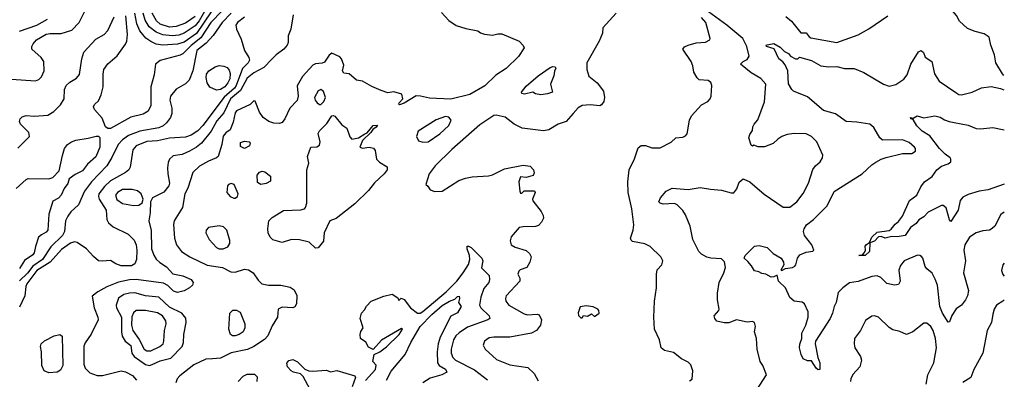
# Model space of a CAD drawing. Extents: x 1173029 to 1307123, y 522559 to 678521.
# Tile 357 of 623: x 1298757 to 1306104, y 542401 to 545086. Entities that reach past the tile are written whole.
import ezdxf

# ---------------------------------------------------------------- set-up
doc = ezdxf.new("R2010")
doc.units = 0

msp = doc.modelspace()

# ---------------------------------------------------------------- linework, layer by layer
at = {"layer": '0CON10XD'}
for points in [[(1306101.8, 544670.5), (1306092, 544682), (1306042.2, 544765), (1306032.1, 544825), (1306003.1, 544895), (1305991.9, 544955), (1305955, 544981.8), (1305887.6, 544997.6), (1305830.8, 545020.8), (1305769.5, 545075), (1305747.4, 545117.4), (1305687.6, 545187.6), (1305654.2, 545275), (1305666.7, 545315), (1305695, 545344), (1305785, 545328), (1305819.2, 545299.2), (1305845, 545286.9), (1305912.7, 545282.7), (1306045, 545304.5), (1306100.8, 545305.5)], [(1298695, 544642.4), (1298875, 544630.4), (1298899.5, 544640.5), (1298919.8, 544660.2), (1298938.9, 544705), (1298936.7, 544775), (1298915.6, 544805), (1298848.1, 544865), (1298848.1, 544885), (1298858.1, 544905), (1298882.9, 544935), (1298955, 544978), (1298985, 544983.9), (1299065, 544982.1), (1299145, 545008.5), (1299200.5, 545065), (1299250.8, 545165)], [(1300335, 545133.8), (1300268.3, 545065), (1300201, 544969), (1300149.3, 544910.7), (1300079.1, 544855), (1300049.6, 544705), (1300022, 544635), (1299995, 544606.1), (1299923.2, 544566.8), (1299882.8, 544515), (1299877.6, 544485), (1299892.5, 544425), (1299890.9, 544385), (1299881.2, 544355), (1299851.5, 544315), (1299826.9, 544293.1), (1299795, 544277.6), (1299654.1, 544254.1), (1299569.4, 544220.6), (1299525, 544190), (1299492.2, 544155), (1299445, 544056.9), (1299405.9, 543994.1), (1299292.9, 543875), (1299240, 543805), (1299196.1, 543703.9), (1299139.2, 543650.8), (1299115, 543618.8), (1299097.5, 543585), (1299091.1, 543505), (1299075.3, 543475), (1298989.2, 543390.8), (1298927.7, 543295), (1298854.1, 543245.9), (1298815, 543194.2), (1298754.5, 543135.5)], [(1300267.6, 545152.4), (1300182.6, 545065), (1300108, 544952), (1300035.6, 544894.4), (1299975, 544832.2), (1299955, 544821.2), (1299805, 544781.1), (1299771.2, 544755), (1299760, 544675), (1299734.3, 544585.7), (1299734.5, 544445), (1299715, 544404.3), (1299679.1, 544380.9), (1299585, 544358.6), (1299435, 544273.5)], [(1299825.2, 544895.2), (1299775, 544903.8), (1299735, 544922.4), (1299698.6, 544948.6), (1299654, 545004), (1299630.7, 545055), (1299614.8, 545134.8)], [(1299895, 544964.8), (1299825, 544972.6), (1299775, 544992.7), (1299723.9, 545033.9), (1299693.6, 545083.6), (1299678.6, 545135)], [(1299875, 545029.8), (1299805, 545053.2), (1299778.2, 545078.2), (1299745.9, 545135)], [(1300184.6, 545145.4), (1300075, 544982.6), (1299985, 544919.4), (1299935, 544903.8), (1299825.2, 544895.2)], [(1300145, 545164.2), (1300095, 545077.9), (1300065, 545041.4), (1299985, 544984.5), (1299945, 544971.2), (1299895, 544964.8)], [(1301905, 545141.1), (1301959.8, 545079.8), (1302013.7, 545043.7), (1302085, 545020), (1302175, 545002), (1302195, 544987.5), (1302225, 544979.2), (1302285, 544970.8), (1302325, 544980.6), (1302355, 544980), (1302485, 544926.4), (1302515, 544894.2), (1302521.8, 544875), (1302479.4, 544810.6), (1302388.1, 544721.9), (1302308.9, 544671.1), (1302227.1, 544592.9), (1302115, 544526.7), (1301975, 544493.8), (1301815, 544499.3), (1301748.6, 544515)], [(1303208.8, 545135), (1303107.3, 545025), (1303106.5, 544985), (1303081.8, 544925), (1302989.2, 544765), (1302988.7, 544715), (1303003.5, 544665), (1303066.2, 544615), (1303113.6, 544553.6), (1303121.1, 544505), (1303115.4, 544474.6), (1303099.5, 544450.5), (1303085, 544441.9), (1303015, 544449.6), (1302955, 544444.6), (1302925, 544428.8), (1302887.9, 544385), (1302835.8, 544325), (1302774.7, 544305.3), (1302705, 544263.3), (1302665, 544255.6), (1302505.6, 544275.6), (1302446.7, 544305), (1302378.7, 544358.7), (1302312.9, 544372.9), (1302295, 544370.5), (1302189.6, 544300.4), (1301982.6, 544117.4), (1301857.6, 543995), (1301812.7, 543935), (1301786.7, 543855), (1301802.9, 543842.9), (1301818.8, 543815), (1301855.7, 543804.3), (1301910, 543805), (1302034.4, 543885.6), (1302082.3, 543902.3), (1302132.7, 543912.7), (1302255, 543919.2), (1302285, 543928), (1302375, 543972.5), (1302515, 543998.8), (1302565, 543992), (1302591.2, 543965), (1302596.7, 543943.3), (1302588.3, 543921.7), (1302535, 543907.5), (1302495, 543912.5), (1302482.2, 543875), (1302489.2, 543805), (1302495, 543791.2), (1302505, 543790), (1302520.7, 543809.3), (1302598.3, 543808.3), (1302602.5, 543795), (1302584.3, 543745.7), (1302585, 543732.5), (1302647.1, 543655), (1302663.1, 543625), (1302664.4, 543605), (1302651.4, 543575), (1302629.4, 543550.6), (1302605, 543541.9), (1302515, 543540.6), (1302485, 543534.2), (1302424.4, 543465), (1302415.7, 543435), (1302423.8, 543405), (1302455, 543387.5), (1302535, 543363.1), (1302561.4, 543341.4), (1302572.5, 543315), (1302564, 543276), (1302540, 543235), (1302492.3, 543217.7), (1302482.2, 543207.8), (1302473.1, 543185), (1302488.5, 543155), (1302488.9, 543135), (1302388, 543025), (1302380.8, 543005), (1302384.3, 542985), (1302406.2, 542955), (1302520.5, 542890.5), (1302545, 542883.6), (1302617.1, 542887.1), (1302632.3, 542882.3), (1302651.4, 542845), (1302644.4, 542805), (1302614.1, 542765.9), (1302575, 542744.6), (1302415, 542716.2), (1302295, 542716.4), (1302259.7, 542710.3), (1302226, 542685), (1302216, 542655), (1302230, 542625), (1302315, 542550), (1302415, 542509.4), (1302549.3, 542489.3), (1302596.5, 542445), (1302625, 542388.8)], [(1304229.7, 542280.3), (1304328.8, 542435), (1304303.3, 542505), (1304282, 542535), (1304260, 542625), (1304254.2, 542705), (1304240, 542755), (1304246.7, 542795), (1304240, 542825), (1304225, 542833.3), (1304185, 542828.8), (1304105, 542844.4), (1304047.8, 542822.2), (1304015, 542821.5), (1303960, 542835), (1303943.8, 542855), (1303940, 542875), (1303973.8, 542915), (1303976, 542925), (1303963.1, 542995), (1303963.1, 543045), (1303976.8, 543123.2), (1304011.1, 543195), (1304023.1, 543235), (1304017.4, 543277.4), (1303995, 543300), (1303915, 543305.4), (1303885, 543313.8), (1303845, 543334.6), (1303825.3, 543355), (1303780.8, 543445), (1303760, 543545), (1303725, 543628.8), (1303705, 543662), (1303663.8, 543705), (1303644.3, 543714.3), (1303557.9, 543707.9), (1303536.7, 543715), (1303526.4, 543726.4), (1303538, 543755), (1303580.8, 543805), (1303625, 543829.4), (1303745, 543817.1), (1303835, 543834.4), (1303911.4, 543821.4), (1303995, 543814), (1304065, 543793.8), (1304085, 543793.3), (1304107.7, 543822.3), (1304126, 543874), (1304155, 543897.5), (1304205, 543876.7), (1304313.2, 543783.2), (1304455, 543686), (1304505, 543686), (1304555, 543725.8), (1304602.4, 543787.6), (1304643.3, 543865), (1304675, 543966.7), (1304695, 543993.8), (1304730, 544025), (1304748.8, 544055), (1304751.2, 544075), (1304704.1, 544174.1), (1304665, 544213.8), (1304625, 544233.8), (1304535, 544236.2), (1304485, 544228.8), (1304445, 544214), (1304414, 544195), (1304378.3, 544161.7), (1304315, 544135.8), (1304266.7, 544136.7), (1304235, 544150), (1304225, 544142.5), (1304215, 544150), (1304197.5, 544205), (1304205, 544230), (1304225, 544260), (1304227.5, 544285), (1304237.5, 544305), (1304265, 544337.5), (1304315, 544472.5), (1304324, 544605), (1304287.9, 544647.9), (1304215, 544689.2), (1304136.2, 544755), (1304155, 544774.2), (1304185, 544787.8), (1304200, 544815), (1304182.2, 544885), (1304153.7, 544945), (1304034.8, 545045), (1303898.1, 545145)], [(1298743, 544127), (1298829.5, 544215), (1298824.4, 544245), (1298763.3, 544305), (1298755.6, 544325), (1298760, 544345), (1298775, 544360.6), (1298805, 544370), (1298866.2, 544366.2), (1298966.2, 544373.8), (1299010.2, 544399.8), (1299060.7, 544449.3), (1299087.3, 544495), (1299091.6, 544565), (1299102.7, 544595), (1299130.3, 544619.7), (1299181.5, 544648.5), (1299202.8, 544677.2), (1299221, 544795), (1299235.3, 544844.7), (1299325, 544940), (1299386.7, 544975), (1299413.8, 545005), (1299462.3, 545107.7)], [(1300435, 545105.9), (1300380.8, 545065), (1300370.8, 545045), (1300374.5, 545015), (1300410.4, 544940.4), (1300433.9, 544855), (1300466.9, 544805), (1300471.8, 544785), (1300460.4, 544765), (1300418.2, 544721.8), (1300373, 544595), (1300358.4, 544575), (1300282, 544508), (1300123.1, 544295), (1300085, 544256.4), (1300035.2, 544224.8), (1299995, 544209.1), (1299915, 544204.7), (1299875, 544202.8), (1299785, 544182.6), (1299705, 544176.1), (1299625.2, 544144.8), (1299600.8, 544115), (1299580.5, 543985), (1299570.6, 543965), (1299547.1, 543945), (1299435, 543883.5), (1299389.1, 543840.9), (1299347.2, 543785), (1299344.1, 543765), (1299349.7, 543745), (1299402.2, 543665), (1299408, 543595), (1299419.5, 543569.5), (1299455, 543540.3), (1299565.7, 543485), (1299610.9, 543440.9), (1299625.3, 543405), (1299631.6, 543365), (1299629.2, 543295), (1299616.2, 543263.8), (1299592.1, 543247.9), (1299515, 543248.1), (1299475, 543263.1), (1299435, 543288.6), (1299375, 543282.2), (1299345, 543285.6), (1299307.9, 543317.9), (1299254.8, 543374.8), (1299185, 543421.3), (1299165, 543428.2), (1299135, 543417.6), (1299069.2, 543370.8), (1298983.5, 543276.5), (1298885, 543214.4), (1298810, 543115), (1298802, 543095), (1298795.8, 543025), (1298755, 542939.6)], [(1298755, 545000), (1298885, 545045.2), (1298965, 545090.5)], [(1300797.7, 545122.3), (1300778.8, 545015), (1300760, 544965), (1300760, 544915), (1300753.6, 544896.4), (1300726.7, 544865), (1300670, 544825), (1300640, 544795), (1300579.7, 544730.3), (1300505, 544688.6), (1300455, 544650.7), (1300403.6, 544556.4), (1300330.8, 544495), (1300279.5, 544390.5), (1300228.2, 544331.8), (1300184.8, 544255), (1300112.2, 544165), (1300075, 544134.7), (1300024.8, 544105.2), (1299969.5, 544080.5), (1299900.9, 544069.1), (1299875, 544045.7), (1299865, 544020), (1299860.8, 543979.2), (1299861.7, 543935), (1299873.7, 543865), (1299869.2, 543845), (1299831.3, 543798.7), (1299747.5, 543755), (1299732, 543725), (1299731.4, 543645), (1299720, 543585), (1299738.4, 543511.6), (1299739.7, 543375), (1299756.9, 543326.9), (1299775, 543296.9), (1299802, 543272), (1299851.5, 543241.5), (1299899.1, 543189.1), (1299975, 543174.6), (1300036.9, 543145), (1300050.6, 543125), (1300046.7, 543105), (1300025, 543083.6), (1299985, 543060.9), (1299935, 543048.1), (1299905, 543058.6), (1299862.5, 543102.5), (1299829.2, 543119.2), (1299625, 543145.2), (1299576.8, 543143.2), (1299494, 543126), (1299407.3, 543092.7), (1299340.6, 543055), (1299297.9, 543022.1), (1299311.3, 542935), (1299340, 542865), (1299341.9, 542845), (1299291.2, 542738.8), (1299245, 542674.2), (1299235, 542647.5), (1299236.2, 542515), (1299245, 542484.3), (1299280.1, 542450.1), (1299335, 542428.3), (1299375, 542429.2), (1299515, 542463.3), (1299547.3, 542457.3), (1299599.1, 542429.1), (1299628.5, 542395)], [(1299435, 544273.5), (1299414.3, 544274.3), (1299396.9, 544286.9), (1299371.2, 544351.2), (1299314, 544415), (1299306.2, 544435), (1299315, 544453.3), (1299345, 544480), (1299365.4, 544524.6), (1299378.9, 544585), (1299379.7, 544680.3), (1299385.7, 544715), (1299414.6, 544755.4), (1299485, 544815.7), (1299547.3, 544902.7), (1299557.1, 544925), (1299560.3, 544975), (1299549.1, 545115)], [(1300065, 545109.7), (1299995, 545059.5), (1299925, 545034.2), (1299875, 545029.8)], [(1303755, 542390), (1303775, 542402.5), (1303778.8, 542465), (1303765, 542510), (1303745, 542530), (1303695, 542554.2), (1303635, 542600), (1303567.5, 542615), (1303544, 542635), (1303530.8, 542695), (1303494.3, 542774.3), (1303489.2, 542865), (1303493.1, 542985), (1303510, 543085), (1303508, 543185), (1303515, 543217.5), (1303548.8, 543255), (1303555.6, 543285.6), (1303540, 543315), (1303461.7, 543391.7), (1303422.7, 543412.7), (1303330.5, 543430.5), (1303318.8, 543438.8), (1303314, 543455), (1303334.2, 543515), (1303340.6, 543555), (1303324.7, 543675), (1303297.1, 543795), (1303293.8, 543875), (1303305.6, 543965), (1303345, 544046.7), (1303371.1, 544128.9), (1303395, 544147.1), (1303425.7, 544145.7), (1303475, 544130), (1303535, 544128.8), (1303618.3, 544171.7), (1303652.5, 544205), (1303705, 544208), (1303725, 544218), (1303738.6, 544235), (1303755.7, 544335), (1303771.1, 544368.9), (1303845, 544451.2), (1303892.5, 544475), (1303910, 544495), (1303918, 544515), (1303921.2, 544595), (1303915, 544616.7), (1303895, 544631.2), (1303828.3, 544638.3), (1303812.5, 544652.5), (1303788.6, 544695), (1303781.2, 544741.2), (1303768, 544775), (1303704.2, 544865), (1303716.6, 544883.4), (1303744.6, 544895.4), (1303805, 544913.3), (1303875, 544918.8), (1303907.5, 544935), (1303910, 544945), (1303876.5, 545065), (1303845, 545102.2)], [(1304475, 545110.9), (1304515.2, 545075.2), (1304585, 544988.2), (1304625, 544987.3), (1304647.7, 544957.7), (1304660.5, 544950.5), (1304855, 544915.7), (1305015, 544973.4), (1305093.1, 545016.9), (1305235, 545114.7)], [(1306103.4, 543649), (1306078.3, 543631.7), (1306034.4, 543545.6), (1306015, 543526), (1305995, 543514), (1305945, 543510.6), (1305894.5, 543495.5), (1305845, 543462.5), (1305808.9, 543405), (1305801.2, 543365), (1305813.8, 543285), (1305800.5, 543195), (1305837.1, 543065), (1305830, 543025), (1305814.5, 542995.5), (1305785.7, 542954.3), (1305745, 542926.7), (1305711.7, 542878.3), (1305695, 542831.2), (1305685, 542828), (1305642.7, 542895), (1305622.3, 542945), (1305604.6, 543104.6), (1305588.5, 543148.5), (1305565, 543193.8), (1305525.6, 543225.6), (1305513.1, 543243.1), (1305495.8, 543305), (1305487.3, 543317.3), (1305475, 543326.2), (1305457.1, 543327.1), (1305356.2, 543285), (1305329.1, 543250.9), (1305317.1, 543215), (1305326.8, 543133.2), (1305315, 543110), (1305285, 543104.2), (1305227, 543117), (1305182, 543162), (1305154.4, 543174.4), (1305115, 543168.2), (1305015, 543131.8), (1304949.8, 543120.2), (1304899.5, 543085), (1304865, 543050), (1304849.3, 542975), (1304835.3, 542944.7), (1304823.2, 542895), (1304805.2, 542854.8), (1304695, 542686.7), (1304693.9, 542665), (1304711.8, 542565), (1304727.5, 542525), (1304728.1, 542475), (1304715, 542471.4), (1304699.4, 542485), (1304665, 542538), (1304635, 542540), (1304604.2, 542555), (1304588.8, 542585), (1304575.3, 542635), (1304577.7, 542662.3), (1304592.5, 542705), (1304592.9, 542745), (1304624.1, 542805), (1304641.8, 542865), (1304640, 542905), (1304614.1, 542964.1), (1304595, 542976), (1304536.7, 542985), (1304505, 543012.9), (1304471.9, 543085), (1304419.6, 543135), (1304409.7, 543179.7), (1304385, 543167.2), (1304365, 543164.8), (1304325.2, 543185.2), (1304295, 543190), (1304273.4, 543203.4), (1304240.6, 543210.6), (1304218.5, 543248.5), (1304189.5, 543279.5), (1304163.3, 543305), (1304170, 543325), (1304240, 543395), (1304275, 543400), (1304335.2, 543385.2), (1304380.2, 543340.2), (1304438.3, 543305), (1304456.5, 543276.5), (1304458.8, 543255), (1304437.5, 543215), (1304445, 543213.1), (1304472.4, 543227.6), (1304523.8, 543235), (1304540, 543245), (1304549.2, 543255), (1304560.8, 543305), (1304579.7, 543330.3), (1304625, 543349.2), (1304675, 543357.5), (1304682.5, 543365), (1304668, 543405), (1304612.3, 543475), (1304606.9, 543505), (1304610.4, 543525), (1304629.4, 543555), (1304680, 543595), (1304782.8, 543697.2), (1304835, 543804), (1305044.5, 543935.5), (1305115, 544002), (1305145, 544022.5), (1305185, 544045.6), (1305221.9, 544058.1), (1305345, 544087.8), (1305413.2, 544086.8), (1305441.2, 544105), (1305442, 544125), (1305434, 544135), (1305395, 544168.9), (1305345, 544188.2), (1305195.8, 544185.8), (1305176.2, 544205), (1305131.1, 544281.1), (1305100, 544305), (1305005, 544321.8), (1304925, 544325.6), (1304845, 544384.5), (1304755, 544409.2), (1304635, 544510.8), (1304532.1, 544552.1), (1304518, 544565), (1304495, 544607.5), (1304488.2, 544705), (1304468.6, 544748.6), (1304451.6, 544771.6), (1304422.9, 544795), (1304387.7, 544867.7), (1304330, 544885), (1304327.8, 544895), (1304335, 544899.1), (1304385, 544907.8), (1304432, 544882), (1304465, 544847.8), (1304493.8, 544833.8), (1304510, 544815), (1304545, 544794.6), (1304562.5, 544795), (1304575, 544806.7), (1304665, 544781.4), (1304735, 544740.8), (1304795, 544734), (1304855, 544737.5), (1304912.5, 544722.5), (1304985, 544721.8), (1305055, 544691.9), (1305202, 544605), (1305245, 544590), (1305295, 544601.4), (1305355, 544642.5), (1305378.9, 544675), (1305405.7, 544755), (1305465, 544846.7), (1305485, 544856.7), (1305500.7, 544840.7), (1305515, 544807.5), (1305562.5, 544775), (1305582.3, 544682.3), (1305618.3, 544628.3), (1305742, 544542), (1305765, 544528.6), (1305785, 544525.8), (1305865, 544545.6), (1305935, 544577.5), (1306007.5, 544587.5), (1306075, 544572.5), (1306102, 544561.5)], [(1301748.6, 544515), (1301715, 544517.6), (1301625, 544462.8), (1301591.1, 544451.1), (1301585.8, 544455), (1301588.9, 544465), (1301615.7, 544494.3), (1301609.5, 544529.5), (1301547.9, 544547.9), (1301505, 544541.1), (1301455, 544557.8), (1301385, 544587.8), (1301315, 544627.5), (1301270, 544635), (1301215, 544681.9), (1301175, 544686.8), (1301164.4, 544705), (1301176.3, 544746.3), (1301158.2, 544795), (1301145, 544809.4), (1301085, 544835.2), (1301065, 544821.3), (1301030.9, 544769.1), (1301015, 544760.4), (1300964.6, 544755.4), (1300945, 544746.9), (1300867.2, 544662.8), (1300828, 544592), (1300833.7, 544515), (1300826.2, 544483.8), (1300773.1, 544425), (1300735, 544346.9), (1300715, 544319.2), (1300695, 544312), (1300654.2, 544314.2), (1300615, 544326.2), (1300573.3, 544355), (1300546.2, 544395), (1300515, 544477.5), (1300505, 544480), (1300476.1, 544453.9), (1300375, 544406), (1300365, 544390), (1300349.7, 544320.3), (1300326.1, 544263.9), (1300295, 544241.2), (1300275, 544216.7), (1300266, 544155), (1300236.7, 544065), (1300225.7, 544054.3), (1300165, 544030), (1300098.3, 543991.7), (1300048.2, 543945), (1300011.1, 543828.9), (1299989.1, 543785), (1299971.2, 543685), (1299910, 543585), (1299903.9, 543556.1), (1299912.9, 543455), (1299926.4, 543405), (1299965, 543356.5), (1300025.3, 543315.3), (1300155, 543252.7), (1300271.2, 543235), (1300332.4, 543202.4), (1300365, 543201.3), (1300435, 543222.8), (1300465, 543217.3), (1300497.8, 543195), (1300535, 543141.4), (1300564, 543115), (1300612.7, 543102.7), (1300705, 543102.9), (1300775, 543090), (1300805, 543068), (1300824.1, 543025.9), (1300821.2, 542965), (1300809.1, 542940.9), (1300795, 542934.3), (1300715, 542940), (1300686.7, 542925), (1300681.2, 542865), (1300640.2, 542799.8), (1300607.3, 542725), (1300582.4, 542697.6), (1300505, 542645.6), (1300456.8, 542623.2), (1300335, 542599.2), (1300255, 542558), (1300195, 542553.3), (1300145, 542550.4), (1300055, 542508.1), (1299952.2, 542427.8), (1299932.5, 542405), (1299921.4, 542375)], [(1300225, 544560.5), (1300175, 544583.5), (1300155.5, 544615), (1300147.8, 544655), (1300150.3, 544679.7), (1300168.6, 544705), (1300215, 544733.9), (1300245, 544743.3), (1300279.9, 544739.9), (1300305, 544728.2), (1300319.9, 544709.9), (1300327.1, 544685), (1300323.6, 544645), (1300311.1, 544615), (1300286.9, 544585), (1300255, 544564.8), (1300225, 544560.5)], [(1302645, 544526.2), (1302605, 544532.5), (1302585, 544545.7), (1302525, 544531.3), (1302504.7, 544534.7), (1302500.7, 544545), (1302535, 544590.4), (1302625, 544666), (1302715, 544729.2), (1302735, 544736.9), (1302752.5, 544735), (1302758, 544725), (1302748.1, 544701.9), (1302743.8, 544666.2), (1302718.8, 544605), (1302732.5, 544545), (1302695, 544533.5), (1302645, 544526.2)], [(1300995, 544453.3), (1301005, 544453.5), (1301027.2, 544475), (1301038.6, 544505), (1301025, 544550), (1301005, 544565.7), (1300985, 544554.3), (1300955.6, 544505), (1300961.1, 544485), (1300975.9, 544465.9), (1300995, 544453.3)], [(1300965, 543379.2), (1300915.6, 543425.6), (1300845, 543441.2), (1300785, 543444.6), (1300715, 543422.9), (1300645, 543442.2), (1300625, 543462.9), (1300611.8, 543495), (1300608.8, 543525), (1300616.7, 543583.3), (1300641.1, 543608.9), (1300725, 543662), (1300855, 543666.2), (1300882.5, 543675), (1300890, 543685), (1300898.8, 543715), (1300898.8, 543965), (1300913.3, 544015), (1300903.3, 544065), (1300930, 544135), (1300973, 544137), (1300995, 544150), (1301000, 544175), (1300984.1, 544235.9), (1300994.2, 544255.8), (1301048.7, 544311.3), (1301085, 544367.5), (1301095, 544370.5), (1301107.5, 544365), (1301160.3, 544300.3), (1301198, 544275), (1301221.4, 544211.4), (1301235, 544194.4), (1301285.9, 544204.1), (1301332.3, 544235), (1301349.7, 544240.3), (1301395, 544297), (1301427.4, 544297.4), (1301417.2, 544282.8), (1301393, 544267), (1301378.1, 544245), (1301315.7, 544184.3), (1301295.6, 544135), (1301315, 544126.6), (1301364.5, 544134.5), (1301396.8, 544126.8), (1301408.3, 544108.3), (1301420, 544045), (1301442.4, 544022.4), (1301497.7, 543987.7), (1301499.2, 543965), (1301475.6, 543934.4), (1301405, 543868.7), (1301358.7, 543811.3), (1301257.8, 543712.2), (1301117.2, 543602.8), (1301071.9, 543585), (1301030, 543495), (1301025, 543433.3), (1300985, 543382.9), (1300965, 543379.2)], [(1301765, 544171.2), (1301805, 544173.8), (1301892.5, 544235), (1301958.6, 544295), (1301976.7, 544335), (1301958.8, 544358.8), (1301935, 544362.9), (1301865, 544339.1), (1301730, 544255), (1301718, 544215), (1301732.3, 544182.3), (1301765, 544171.2)], [(1306103.1, 543858.1), (1305983.3, 543815), (1305915.7, 543805.7), (1305835, 543780.5), (1305795, 543760.9), (1305775, 543736), (1305760.7, 543665), (1305705, 543580), (1305695, 543592.5), (1305670.7, 543680.7), (1305647.7, 543697.7), (1305635, 543698.8), (1305535, 543650), (1305505, 543613.3), (1305467.3, 543592.7), (1305445.6, 543565), (1305405.4, 543534.6), (1305365, 543473.8), (1305304.1, 543464.1), (1305265, 543467.5), (1305215, 543454.6), (1305185, 543466.1), (1305165, 543464.4), (1305135, 543433.6), (1305100.5, 543419.5), (1305097.8, 543355), (1305065, 543326.5), (1305020, 543325), (1305045, 543331.2), (1305061.4, 543348.6), (1305069.7, 543365), (1305065.8, 543395), (1305075, 543408.8), (1305098.3, 543421.7), (1305115, 543462.5), (1305155, 543500), (1305245, 543512.4), (1305258.9, 543521.1), (1305290.3, 543559.7), (1305315, 543579.1), (1305345, 543619.5), (1305396, 543735), (1305452.5, 543775), (1305481.5, 543838.5), (1305508.8, 543875), (1305566, 543915), (1305601.2, 543965), (1305635, 543992), (1305685, 544010), (1305706.2, 544025), (1305706.1, 544043.9), (1305699.2, 544055), (1305662.2, 544082.2), (1305620.3, 544125), (1305547.9, 544217.9), (1305492.2, 544255), (1305452.8, 544292.8), (1305425, 544340), (1305406.7, 544345), (1305404.4, 544355.6), (1305425, 544350), (1305455, 544368.8), (1305505, 544354), (1305585, 544367.5), (1305625, 544358), (1305657.3, 544337.3), (1305692.5, 544325), (1305730.8, 544319.2), (1305835, 544298.6), (1305895, 544274.5), (1305927.6, 544272.4), (1306018.3, 544281.7), (1306102.4, 544264.6)], [(1298730, 543825), (1298805, 543893.3), (1298820.7, 543899.3), (1298973, 543897), (1299005, 543907.5), (1299052, 543958), (1299075, 544072.5), (1299091.8, 544125), (1299114.5, 544155), (1299142.2, 544175), (1299175, 544187.6), (1299268.3, 544201.7), (1299327.5, 544217.5), (1299345.9, 544215.9), (1299355.8, 544205.8), (1299355.3, 544135), (1299325, 544061.9), (1299263.1, 544006.9), (1299225, 543958), (1299170.3, 543929.7), (1299125, 543897.5), (1299115.9, 543864.1), (1299087.5, 543825), (1299066.7, 543775), (1299045, 543753.8), (1299005, 543730), (1298974, 543635), (1298965.7, 543515), (1298955, 543499.2), (1298919.1, 543480.9), (1298898.1, 543461.9), (1298873.8, 543393.8), (1298865.6, 543345), (1298855, 543331.2), (1298791.7, 543288.3), (1298755, 543227.5)], [(1300435, 544123.8), (1300405, 544140), (1300405, 544170), (1300435, 544180), (1300470, 544175), (1300477.5, 544165), (1300472.5, 544145), (1300435, 544123.8)], [(1300555, 543856), (1300531.7, 543871.7), (1300528.8, 543925), (1300545, 543948.8), (1300565, 543956), (1300585, 543950), (1300628.3, 543918.3), (1300628.3, 543881.7), (1300595, 543863.3), (1300555, 543856)], [(1299605, 543698.5), (1299645, 543702.5), (1299670.3, 543719.7), (1299679.2, 543745), (1299663.3, 543785), (1299635, 543809.1), (1299595, 543818.8), (1299525, 543817.6), (1299486.2, 543795), (1299472.1, 543775), (1299482.7, 543742.7), (1299523, 543713), (1299605, 543698.5)], [(1300355, 543752.9), (1300365, 543754.3), (1300382, 543765), (1300387.1, 543785), (1300358.1, 543855), (1300335, 543864.3), (1300315, 543855.7), (1300308, 543845), (1300302, 543795), (1300326.2, 543765), (1300355, 543752.9)], [(1300275, 543374.6), (1300308.8, 543391.2), (1300324.4, 543415), (1300325, 543437.5), (1300302.9, 543515), (1300278.3, 543538.3), (1300245, 543547.5), (1300165, 543533.8), (1300148.8, 543515), (1300146, 543495), (1300170, 543445), (1300225.3, 543385.3), (1300245, 543375.5), (1300275, 543374.6)], [(1301337.2, 542392.8), (1301412.1, 542475), (1301416.8, 542506.8), (1301393.1, 542535), (1301403, 542587), (1301445, 542606.6), (1301495, 542642.9), (1301588.3, 542735), (1301613.8, 542775), (1301605, 542779.4), (1301457.5, 542692.5), (1301395, 542623.3), (1301360.7, 542640.7), (1301339.3, 542679.3), (1301300, 542705), (1301297.5, 542735), (1301303, 542757), (1301320, 542785), (1301297.5, 542855), (1301307.5, 542895), (1301330.7, 542919.3), (1301343.6, 542946.4), (1301380, 542985), (1301475, 543022.5), (1301537, 543037), (1301578.3, 543008.3), (1301585, 542990), (1301602.5, 543007.5), (1301625, 542997.5), (1301673.9, 542933.9), (1301724.5, 542895), (1301745, 542895.6), (1301765, 542907.8), (1301938.5, 543055), (1302017.9, 543135), (1302067.3, 543195), (1302105, 543258.9), (1302115.3, 543295), (1302112.3, 543325), (1302095.6, 543374.4), (1302096.1, 543393.9), (1302105, 543395.6), (1302125, 543385.3), (1302204.2, 543305), (1302211.6, 543285), (1302204, 543234), (1302258.9, 543175), (1302263.1, 543145), (1302258.8, 543125), (1302221.4, 543078.6), (1302197.4, 543015), (1302188.2, 542955), (1302197.1, 542935), (1302261.1, 542875), (1302264.2, 542855), (1302250, 542845), (1302098.8, 542791.2), (1302035, 542748.8), (1302010.8, 542725), (1301994, 542695), (1301977.2, 542627.2), (1301975.4, 542595), (1301989.1, 542565), (1302008.9, 542545), (1302151.2, 542471.2), (1302247.2, 542397.2)], [(1306104, 543268.1), (1306094, 543255), (1306084.1, 543214.1), (1306094.2, 543184.2), (1306104.1, 543171)], [(1299725, 542505.3), (1299745, 542512), (1299805, 542538.9), (1299885, 542559.4), (1299968.9, 542645), (1299979.5, 542675), (1299980.5, 542735), (1300000, 542825), (1299996.9, 542856.9), (1299965.6, 542895), (1299875, 542940.5), (1299795, 543014.7), (1299695, 543023.2), (1299615, 543045.8), (1299575, 543044.7), (1299534.8, 543035.2), (1299495, 543008.1), (1299475.4, 542955), (1299478.9, 542935), (1299517.5, 542865), (1299515.9, 542755), (1299522.1, 542722.1), (1299544.7, 542684.7), (1299585, 542654), (1299594.2, 542595), (1299610.8, 542570.8), (1299695, 542511.6), (1299725, 542505.3)], [(1301494.6, 542395), (1301528.3, 542461.7), (1301632.9, 542587.1), (1301674.7, 542675.3), (1301745.8, 542795), (1301831.1, 542885), (1301909, 542951), (1301965, 542985.5), (1302005, 542999.4), (1302025, 543019.5), (1302035, 543022), (1302039.1, 543005), (1302031.4, 542975), (1302050, 542945), (1302025, 542896.9), (1301975, 542872.9), (1301894, 542716), (1301879, 542665), (1301872.4, 542605), (1301874.1, 542524.1), (1301887.9, 542505), (1301935, 542476.6), (1301944.7, 542455), (1301907.1, 542435), (1301819.3, 542410.7), (1301765, 542374.6)], [(1302955, 542860), (1302963, 542877), (1302995, 542872.5), (1303025, 542890), (1303045, 542870), (1303080, 542895), (1303077.5, 542915), (1303070, 542925), (1303035, 542942.5), (1302985, 542950), (1302938.3, 542941.7), (1302923.9, 542896.1), (1302927, 542877), (1302945, 542860), (1302955, 542860)], [(1306104.4, 542995), (1306093.3, 542985), (1306045.9, 542954.1), (1306028.8, 542925), (1306018, 542888), (1306010, 542825), (1305975.6, 542764.4), (1305943, 542597), (1305878.1, 542475), (1305855, 542413.8), (1305793.9, 542376.1)], [(1299705, 542612.6), (1299735, 542612.8), (1299803.6, 542645), (1299826.2, 542665), (1299832.5, 542685), (1299837.3, 542765), (1299849.3, 542815), (1299847.1, 542837.1), (1299822.8, 542875), (1299785, 542898.4), (1299695, 542915.3), (1299625, 542914.6), (1299605, 542898.1), (1299593.7, 542866.3), (1299592.2, 542805), (1299600.2, 542765), (1299647.9, 542697.9), (1299685, 542625.3), (1299705, 542612.6)], [(1300365, 542724.6), (1300345, 542725.6), (1300330, 542735), (1300316.4, 542775), (1300324.2, 542895.8), (1300346.4, 542916.4), (1300375, 542916.2), (1300401.7, 542901.7), (1300435.6, 542815), (1300435.6, 542785), (1300425, 542756.2), (1300395, 542735.5), (1300365, 542724.6)], [(1305522, 542365), (1305534.2, 542435), (1305578.6, 542525), (1305598.5, 542635), (1305591.9, 542705), (1305573.1, 542765), (1305555, 542796), (1305525, 542820.8), (1305505, 542820), (1305421.2, 542755), (1305375, 542734.4), (1305325, 542758.9), (1305271.4, 542771.4), (1305245, 542788.1), (1305165.5, 542865.5), (1305135, 542875.8), (1305115, 542872), (1305069.4, 542840.6), (1305030.8, 542765), (1304986, 542705), (1304983.5, 542665), (1304989.5, 542635), (1305031.2, 542571.2), (1305038.8, 542545), (1305026, 542495), (1304975, 542436.7), (1304960, 542405), (1304957.5, 542385)], [(1298975, 542448.6), (1298940, 542465), (1298922.5, 542505), (1298918.6, 542605), (1298910.8, 542645), (1298917.5, 542665), (1298942.2, 542687.8), (1299015, 542726), (1299055, 542736.2), (1299073, 542723), (1299077.5, 542505), (1299061.7, 542468.3), (1299035, 542453.1), (1298975, 542448.6)], [(1300925.4, 542325), (1300871.1, 542421.1), (1300851.7, 542441.7), (1300798.8, 542455), (1300781.9, 542465), (1300755.8, 542495), (1300750.7, 542520.7), (1300765, 542541.2), (1300795, 542549.2), (1300830.3, 542530.3), (1300885, 542476.2), (1300915, 542464), (1300945, 542460.8), (1301045, 542470), (1301075, 542458), (1301123, 542467), (1301256.4, 542426.4), (1301262.2, 542415), (1301238.9, 542345)], [(1300387.5, 542385), (1300425, 542424.5), (1300455, 542439.4), (1300508.8, 542438.8), (1300528.3, 542418.3), (1300525.4, 542384.6)]]:
    msp.add_lwpolyline(points, dxfattribs=at)

doc.saveas('drawing.dxf')
